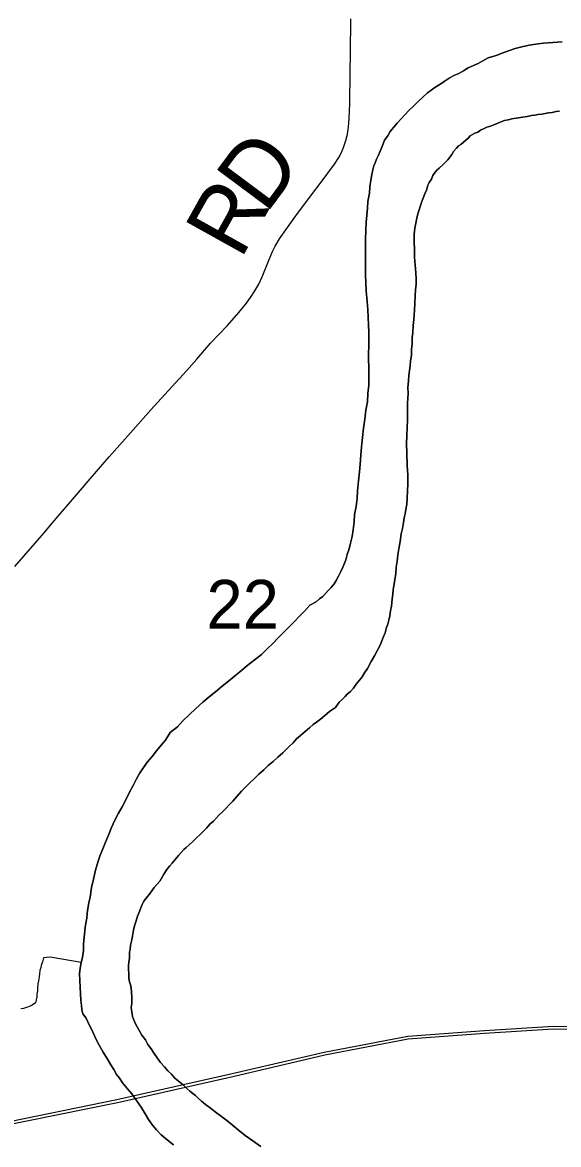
# Model space of a CAD drawing. Extents: x 2.4 to 73.1, y 4.5 to 25.6.
# Drawn here: x 32.1816 to 32.412, y 22.6405 to 23.1226 of the extents above; entities that cross this region are included whole.
import ezdxf

# ---------------------------------------------------------------- set-up
doc = ezdxf.new("R2010")
doc.units = 0
for name, color, linetype in [('GM_X_Major_River', 7, 'Continuous'), ('GM_X_Minor_River', 7, 'Continuous'), ('GM_X_Rail_Line', 7, 'Continuous'), ('GM_X_Section_Text', 7, 'Continuous'), ('GM_X_Township_Road', 7, 'Continuous'), ('GM_X_Township_Road_Text', 7, 'Continuous')]:
    doc.layers.add(name, color=color, linetype=linetype)

msp = doc.modelspace()

# ---------------------------------------------------------------- linework, layer by layer
at = {"layer": 'GM_X_Major_River'}
for points in [[(32.41352, 23.11423), (32.40553, 23.1136), (32.40229, 23.11327), (32.39942, 23.11275), (32.39618, 23.11204), (32.39332, 23.11132), (32.39045, 23.11042), (32.38777, 23.10932), (32.38528, 23.10841), (32.38184, 23.10733), (32.37954, 23.10603), (32.37743, 23.10493), (32.37551, 23.10401), (32.37322, 23.10309), (32.3711, 23.1018), (32.36918, 23.10069), (32.36708, 23.09977), (32.36497, 23.09866), (32.36285, 23.09718), (32.36093, 23.09588), (32.35882, 23.09458), (32.35574, 23.09235), (32.35362, 23.09049), (32.35169, 23.08862), (32.34976, 23.08675), (32.34763, 23.08469), (32.34589, 23.08282), (32.34434, 23.08113), (32.3426, 23.07926), (32.34105, 23.07739), (32.33969, 23.0757), (32.33871, 23.07382), (32.33716, 23.07194), (32.33617, 23.0693), (32.33537, 23.06722), (32.33458, 23.06552), (32.3338, 23.06382), (32.3332, 23.06231), (32.33261, 23.06099), (32.3322, 23.05929), (32.33179, 23.05721), (32.33137, 23.05474), (32.33095, 23.0519), (32.33071, 23.04924), (32.33009, 23.04565), (32.32985, 23.0428), (32.32961, 23.03976), (32.32937, 23.03673), (32.32913, 23.03331), (32.32907, 23.02932), (32.32901, 23.02533), (32.32902, 23.01431), (32.32915, 23.0107), (32.32929, 23.00728), (32.32979, 23.00271), (32.33011, 22.99929), (32.33025, 22.99587), (32.33039, 22.99263), (32.33053, 22.9894), (32.33048, 22.98636), (32.33043, 22.98332), (32.33039, 22.98047), (32.33034, 22.97763), (32.33049, 22.97458), (32.33043, 22.97116), (32.33055, 22.96679), (32.33012, 22.96319), (32.32987, 22.95958), (32.32924, 22.95598), (32.3288, 22.95219), (32.32817, 22.94821), (32.32773, 22.94423), (32.32728, 22.94025), (32.32703, 22.93664), (32.32678, 22.93284), (32.32654, 22.92943), (32.3261, 22.92563), (32.32565, 22.92127), (32.32541, 22.91805), (32.32498, 22.91463), (32.32435, 22.91122), (32.32411, 22.908), (32.32368, 22.90458), (32.32325, 22.90174), (32.32264, 22.8989), (32.32203, 22.89644), (32.32123, 22.89398), (32.32062, 22.89171), (32.31943, 22.88888), (32.31845, 22.88662), (32.31747, 22.88473), (32.31649, 22.88285), (32.31551, 22.88134), (32.31435, 22.87984), (32.313, 22.87853), (32.31183, 22.87722), (32.31067, 22.87591)], [(32.31067, 22.87591), (32.31183, 22.87722), (32.313, 22.87853), (32.31435, 22.87984), (32.31551, 22.88134), (32.31649, 22.88285), (32.31747, 22.88473), (32.31845, 22.88662), (32.31943, 22.88888), (32.32062, 22.89171), (32.32123, 22.89398), (32.32203, 22.89644), (32.32264, 22.8989), (32.32325, 22.90174), (32.32368, 22.90458), (32.32411, 22.908), (32.32435, 22.91122), (32.32498, 22.91463), (32.32541, 22.91805), (32.32565, 22.92127), (32.3261, 22.92563), (32.32654, 22.92943), (32.32678, 22.93284), (32.32703, 22.93664), (32.32728, 22.94025), (32.32773, 22.94423), (32.32817, 22.94821), (32.3288, 22.95219), (32.32924, 22.95598), (32.32987, 22.95958), (32.33012, 22.96319), (32.33055, 22.96679), (32.33043, 22.97116), (32.33049, 22.97458), (32.33034, 22.97763), (32.33039, 22.98047), (32.33043, 22.98332), (32.33048, 22.98636), (32.33053, 22.9894), (32.33039, 22.99263), (32.33025, 22.99587), (32.33011, 22.99929), (32.32979, 23.00271), (32.32929, 23.00728), (32.32915, 23.0107), (32.32902, 23.01431), (32.32901, 23.02533), (32.32907, 23.02932), (32.32913, 23.03331), (32.32937, 23.03673), (32.32961, 23.03976), (32.32985, 23.0428), (32.33009, 23.04565), (32.33071, 23.04924), (32.33095, 23.0519), (32.33137, 23.05474), (32.33179, 23.05721), (32.3322, 23.05929), (32.33261, 23.06099), (32.3332, 23.06231), (32.3338, 23.06382), (32.33458, 23.06552), (32.33537, 23.06722), (32.33617, 23.0693), (32.33716, 23.07194), (32.33871, 23.07382), (32.33969, 23.0757), (32.34105, 23.07739), (32.3426, 23.07926), (32.34434, 23.08113), (32.34589, 23.08282), (32.34763, 23.08469), (32.34976, 23.08675), (32.35169, 23.08862), (32.35362, 23.09049), (32.35574, 23.09235), (32.35882, 23.09458), (32.36093, 23.09588), (32.36285, 23.09718), (32.36497, 23.09866), (32.36708, 23.09977), (32.36918, 23.10069), (32.3711, 23.1018), (32.37322, 23.10309), (32.37551, 23.10401), (32.37743, 23.10493), (32.37954, 23.10603), (32.38184, 23.10733), (32.38528, 23.10841), (32.38777, 23.10932), (32.39045, 23.11042), (32.39332, 23.11132), (32.39618, 23.11204), (32.39942, 23.11275), (32.40229, 23.11327), (32.40553, 23.1136), (32.41352, 23.11423)], [(32.34683, 22.93766), (32.3467, 22.94146), (32.34676, 22.94507), (32.347, 22.94848), (32.34705, 22.95171), (32.34709, 22.95437), (32.34713, 22.95665), (32.34717, 22.95893), (32.3472, 22.96102), (32.34742, 22.96329), (32.34727, 22.96558), (32.34751, 22.96861), (32.34773, 22.97089), (32.34796, 22.97298), (32.34818, 22.97506), (32.3484, 22.97715), (32.34882, 22.97961), (32.34886, 22.98208), (32.34909, 22.98455), (32.34913, 22.98702), (32.34936, 22.98948), (32.34959, 22.99233), (32.34983, 22.99499), (32.35008, 22.99897), (32.35032, 23.00201), (32.35037, 23.00505), (32.3506, 23.0077), (32.35083, 23.01017), (32.35086, 23.01245), (32.35071, 23.01492), (32.35039, 23.01834), (32.35006, 23.02177), (32.35003, 23.03165), (32.35025, 23.03412), (32.35067, 23.03639), (32.35108, 23.03847), (32.3515, 23.04036), (32.35229, 23.04244), (32.35289, 23.04433), (32.35329, 23.04566), (32.35369, 23.04679), (32.35408, 23.04773), (32.35448, 23.04906), (32.35527, 23.05038), (32.35587, 23.05264), (32.35646, 23.05378), (32.35744, 23.05528), (32.35803, 23.05679), (32.35862, 23.05773), (32.35978, 23.05904), (32.36074, 23.05998), (32.36248, 23.06147), (32.36441, 23.06353), (32.36616, 23.06578), (32.36694, 23.0671), (32.36811, 23.0686), (32.36907, 23.06953), (32.37003, 23.07009), (32.371, 23.07102), (32.37196, 23.07177), (32.37312, 23.07289), (32.37408, 23.07382), (32.37505, 23.07438), (32.376, 23.07493), (32.37734, 23.07548), (32.3785, 23.07622), (32.38003, 23.07696), (32.38118, 23.07751), (32.38271, 23.07806), (32.38424, 23.0786), (32.38769, 23.08007), (32.38883, 23.08043), (32.39036, 23.08078), (32.39189, 23.08114), (32.3938, 23.08149), (32.39665, 23.08182), (32.39856, 23.08217), (32.40047, 23.08252), (32.4018, 23.08269), (32.40333, 23.08305), (32.40485, 23.08321), (32.40771, 23.08374), (32.40924, 23.0839), (32.41096, 23.08426), (32.41248, 23.08442)], [(32.41248, 23.08442), (32.41096, 23.08426), (32.40924, 23.0839), (32.40771, 23.08374), (32.40485, 23.08321), (32.40333, 23.08305), (32.4018, 23.08269), (32.40047, 23.08252), (32.39856, 23.08217), (32.39665, 23.08182), (32.3938, 23.08149), (32.39189, 23.08114), (32.39036, 23.08078), (32.38883, 23.08043), (32.38769, 23.08007), (32.38424, 23.0786), (32.38271, 23.07806), (32.38118, 23.07751), (32.38003, 23.07696), (32.3785, 23.07622), (32.37734, 23.07548), (32.376, 23.07493), (32.37505, 23.07438), (32.37408, 23.07382), (32.37312, 23.07289), (32.37196, 23.07177), (32.371, 23.07102), (32.37003, 23.07009), (32.36907, 23.06953), (32.36811, 23.0686), (32.36694, 23.0671), (32.36616, 23.06578), (32.36441, 23.06353), (32.36248, 23.06147), (32.36074, 23.05998), (32.35978, 23.05904), (32.35862, 23.05773), (32.35803, 23.05679), (32.35744, 23.05528), (32.35646, 23.05378), (32.35587, 23.05264), (32.35527, 23.05038), (32.35448, 23.04906), (32.35408, 23.04773), (32.35369, 23.04679), (32.35329, 23.04566), (32.35289, 23.04433), (32.35229, 23.04244), (32.3515, 23.04036), (32.35108, 23.03847), (32.35067, 23.03639), (32.35025, 23.03412), (32.35003, 23.03165), (32.35006, 23.02177), (32.35039, 23.01834), (32.35071, 23.01492), (32.35086, 23.01245), (32.35083, 23.01017), (32.3506, 23.0077), (32.35037, 23.00505), (32.35032, 23.00201), (32.35008, 22.99897), (32.34983, 22.99499), (32.34959, 22.99233), (32.34936, 22.98948), (32.34913, 22.98702), (32.34909, 22.98455), (32.34886, 22.98208), (32.34882, 22.97961), (32.3484, 22.97715), (32.34818, 22.97506), (32.34796, 22.97298), (32.34773, 22.97089), (32.34751, 22.96861), (32.34727, 22.96558), (32.34742, 22.96329), (32.3472, 22.96102), (32.34717, 22.95893), (32.34713, 22.95665), (32.34709, 22.95437), (32.34705, 22.95171), (32.347, 22.94848), (32.34676, 22.94507), (32.3467, 22.94146), (32.34683, 22.93766)], [(32.2293, 22.73261), (32.22971, 22.7345), (32.2305, 22.73658), (32.2311, 22.73866), (32.23189, 22.74055), (32.23249, 22.74225), (32.23308, 22.74357), (32.23367, 22.7447), (32.23465, 22.74621), (32.2362, 22.74808), (32.23814, 22.7509), (32.24066, 22.75371), (32.24242, 22.75672), (32.24359, 22.75861), (32.24475, 22.76011), (32.24592, 22.76142), (32.24727, 22.76292), (32.24863, 22.76461), (32.24979, 22.76592), (32.25095, 22.76723), (32.25192, 22.76816), (32.25327, 22.76928), (32.25462, 22.77059), (32.25655, 22.77246), (32.2579, 22.77358), (32.25944, 22.77507), (32.2608, 22.77657), (32.26215, 22.77807), (32.2637, 22.77938), (32.26505, 22.78088), (32.26621, 22.78219), (32.26756, 22.78349), (32.27201, 22.78799), (32.27395, 22.79023), (32.27569, 22.7923), (32.27762, 22.79417), (32.27936, 22.79585), (32.28129, 22.79772), (32.28322, 22.79959), (32.28534, 22.80145), (32.28728, 22.80332), (32.28939, 22.805), (32.29133, 22.80687), (32.29345, 22.80873), (32.29615, 22.81135), (32.29789, 22.81303), (32.29944, 22.81472), (32.30117, 22.81621), (32.3031, 22.81789), (32.30503, 22.81957), (32.30657, 22.82088), (32.30792, 22.82199), (32.30965, 22.8233), (32.31158, 22.82479), (32.31351, 22.82647), (32.3162, 22.82832), (32.31775, 22.83058), (32.31911, 22.83189), (32.32026, 22.83301), (32.32123, 22.83394), (32.32258, 22.83506), (32.32393, 22.83656), (32.3251, 22.83825), (32.32646, 22.83994), (32.32763, 22.84144), (32.3286, 22.84314), (32.32996, 22.84502), (32.33153, 22.84803), (32.3329, 22.85048), (32.33427, 22.85293), (32.33545, 22.85538), (32.33644, 22.85802), (32.33743, 22.86029), (32.33804, 22.86256), (32.33863, 22.86407), (32.33904, 22.86577), (32.33945, 22.86766), (32.33986, 22.86975), (32.34028, 22.87183), (32.34051, 22.87487), (32.34074, 22.87695), (32.34096, 22.87885), (32.34202, 22.88586), (32.34225, 22.88852), (32.34267, 22.89117), (32.34291, 22.89383), (32.34333, 22.89648), (32.34395, 22.89951), (32.34438, 22.90293), (32.34499, 22.9052), (32.34541, 22.90766), (32.34563, 22.90975), (32.34604, 22.91145), (32.34645, 22.91334), (32.34686, 22.91562), (32.3469, 22.91827), (32.34714, 22.92112), (32.34719, 22.92454), (32.34725, 22.92815), (32.34693, 22.93214), (32.34683, 22.93766)], [(32.34683, 22.93766), (32.34693, 22.93214), (32.34725, 22.92815), (32.34719, 22.92454), (32.34714, 22.92112), (32.3469, 22.91827), (32.34686, 22.91562), (32.34645, 22.91334), (32.34604, 22.91145), (32.34563, 22.90975), (32.34541, 22.90766), (32.34499, 22.9052), (32.34438, 22.90293), (32.34395, 22.89951), (32.34333, 22.89648), (32.34291, 22.89383), (32.34267, 22.89117), (32.34225, 22.88852), (32.34202, 22.88586), (32.34096, 22.87885), (32.34074, 22.87695), (32.34051, 22.87487), (32.34028, 22.87183), (32.33986, 22.86975), (32.33945, 22.86766), (32.33904, 22.86577), (32.33863, 22.86407), (32.33804, 22.86256), (32.33743, 22.86029), (32.33644, 22.85802), (32.33545, 22.85538), (32.33427, 22.85293), (32.3329, 22.85048), (32.33153, 22.84803), (32.32996, 22.84502), (32.3286, 22.84314), (32.32763, 22.84144), (32.32646, 22.83994), (32.3251, 22.83825), (32.32393, 22.83656), (32.32258, 22.83506), (32.32123, 22.83394), (32.32026, 22.83301), (32.31911, 22.83189), (32.31775, 22.83058), (32.3162, 22.82832), (32.31351, 22.82647), (32.31158, 22.82479), (32.30965, 22.8233), (32.30792, 22.82199), (32.30657, 22.82088), (32.30503, 22.81957), (32.3031, 22.81789), (32.30117, 22.81621), (32.29944, 22.81472), (32.29789, 22.81303), (32.29615, 22.81135), (32.29345, 22.80873), (32.29133, 22.80687), (32.28939, 22.805), (32.28728, 22.80332), (32.28534, 22.80145), (32.28322, 22.79959), (32.28129, 22.79772), (32.27936, 22.79585), (32.27762, 22.79417), (32.27569, 22.7923), (32.27395, 22.79023), (32.27201, 22.78799), (32.26756, 22.78349), (32.26621, 22.78219), (32.26505, 22.78088), (32.2637, 22.77938), (32.26215, 22.77807), (32.2608, 22.77657), (32.25944, 22.77507), (32.2579, 22.77358), (32.25655, 22.77246), (32.25462, 22.77059), (32.25327, 22.76928), (32.25192, 22.76816), (32.25095, 22.76723), (32.24979, 22.76592), (32.24863, 22.76461), (32.24727, 22.76292), (32.24592, 22.76142), (32.24475, 22.76011), (32.24359, 22.75861), (32.24242, 22.75672), (32.24066, 22.75371), (32.23814, 22.7509), (32.2362, 22.74808), (32.23465, 22.74621), (32.23367, 22.7447), (32.23308, 22.74357), (32.23249, 22.74225), (32.23189, 22.74055), (32.2311, 22.73866), (32.2305, 22.73658), (32.22971, 22.7345), (32.2293, 22.73261)], [(32.31067, 22.87591), (32.30932, 22.87498), (32.30778, 22.87368), (32.3051, 22.8722), (32.30297, 22.86976), (32.2962, 22.86284), (32.29388, 22.8606), (32.29156, 22.85816), (32.28924, 22.85573), (32.28673, 22.85349), (32.28441, 22.85106), (32.28172, 22.84901), (32.27864, 22.84659), (32.27498, 22.84361), (32.27266, 22.84155), (32.27016, 22.8395), (32.26746, 22.83746), (32.26457, 22.83503), (32.26187, 22.8328), (32.25918, 22.83056), (32.25609, 22.82776), (32.2532, 22.82514), (32.25049, 22.82253), (32.24817, 22.8199), (32.24509, 22.81748), (32.24314, 22.81428), (32.2412, 22.81203), (32.23926, 22.80959), (32.23732, 22.80716), (32.23538, 22.80491), (32.23363, 22.80246), (32.23188, 22.79983), (32.23051, 22.79738), (32.22913, 22.79475), (32.22757, 22.79192), (32.22638, 22.78909), (32.22442, 22.78551), (32.22286, 22.78288), (32.22129, 22.77986), (32.21991, 22.77665), (32.21853, 22.77344), (32.21734, 22.77042), (32.21616, 22.76759), (32.21497, 22.76476), (32.21397, 22.76174), (32.21297, 22.75833), (32.21215, 22.75454), (32.21133, 22.75095), (32.21069, 22.74678), (32.21008, 22.74432), (32.20966, 22.74185), (32.20944, 22.73977), (32.20922, 22.73768), (32.2088, 22.7356), (32.20858, 22.7337), (32.2079, 22.72668), (32.20786, 22.72383), (32.20743, 22.7208), (32.20683, 22.71872), (32.20641, 22.71625), (32.20618, 22.71379), (32.20632, 22.71094), (32.20647, 22.70808), (32.20661, 22.70523), (32.20676, 22.70257), (32.20692, 22.70029), (32.20708, 22.69857), (32.20762, 22.69666), (32.20892, 22.69474), (32.21021, 22.69187), (32.21169, 22.68919), (32.21297, 22.68613), (32.21464, 22.68325), (32.2163, 22.68019), (32.21815, 22.67712), (32.21964, 22.67481), (32.22094, 22.6727), (32.22205, 22.6706), (32.22335, 22.66905), (32.22465, 22.66694), (32.2267, 22.66444), (32.22857, 22.66232), (32.23062, 22.65944), (32.23267, 22.65656), (32.23433, 22.65368), (32.23581, 22.65119), (32.23749, 22.64888), (32.23917, 22.64676), (32.24123, 22.64464), (32.24386, 22.64251), (32.24648, 22.64038)], [(32.24648, 22.64038), (32.24386, 22.64251), (32.24123, 22.64464), (32.23917, 22.64676), (32.23749, 22.64888), (32.23581, 22.65119), (32.23433, 22.65368), (32.23267, 22.65656), (32.23062, 22.65944), (32.22857, 22.66232), (32.2267, 22.66444), (32.22465, 22.66694), (32.22335, 22.66905), (32.22205, 22.6706), (32.22094, 22.6727), (32.21964, 22.67481), (32.21815, 22.67712), (32.2163, 22.68019), (32.21464, 22.68325), (32.21297, 22.68613), (32.21169, 22.68919), (32.21021, 22.69187), (32.20892, 22.69474), (32.20762, 22.69666), (32.20708, 22.69857), (32.20692, 22.70029), (32.20676, 22.70257), (32.20661, 22.70523), (32.20647, 22.70808), (32.20632, 22.71094), (32.20618, 22.71379), (32.20641, 22.71625), (32.20683, 22.71872), (32.20743, 22.7208), (32.20786, 22.72383), (32.2079, 22.72668), (32.20858, 22.7337), (32.2088, 22.7356), (32.20922, 22.73768), (32.20944, 22.73977), (32.20966, 22.74185), (32.21008, 22.74432), (32.21069, 22.74678), (32.21133, 22.75095), (32.21215, 22.75454), (32.21297, 22.75833), (32.21397, 22.76174), (32.21497, 22.76476), (32.21616, 22.76759), (32.21734, 22.77042), (32.21853, 22.77344), (32.21991, 22.77665), (32.22129, 22.77986), (32.22286, 22.78288), (32.22442, 22.78551), (32.22638, 22.78909), (32.22757, 22.79192), (32.22913, 22.79475), (32.23051, 22.79738), (32.23188, 22.79983), (32.23363, 22.80246), (32.23538, 22.80491), (32.23732, 22.80716), (32.23926, 22.80959), (32.2412, 22.81203), (32.24314, 22.81428), (32.24509, 22.81748), (32.24817, 22.8199), (32.25049, 22.82253), (32.2532, 22.82514), (32.25609, 22.82776), (32.25918, 22.83056), (32.26187, 22.8328), (32.26457, 22.83503), (32.26746, 22.83746), (32.27016, 22.8395), (32.27266, 22.84155), (32.27498, 22.84361), (32.27864, 22.84659), (32.28172, 22.84901), (32.28441, 22.85106), (32.28673, 22.85349), (32.28924, 22.85573), (32.29156, 22.85816), (32.29388, 22.8606), (32.2962, 22.86284), (32.30297, 22.86976), (32.3051, 22.8722), (32.30778, 22.87368), (32.30932, 22.87498), (32.31067, 22.87591)], [(32.28413, 22.63959), (32.28056, 22.64212), (32.27736, 22.64445), (32.27435, 22.64677), (32.27172, 22.64891), (32.26947, 22.65084), (32.26722, 22.65259), (32.26439, 22.65453), (32.26233, 22.65628), (32.26026, 22.65764), (32.25857, 22.65918), (32.25707, 22.66035), (32.25595, 22.66151), (32.25482, 22.66247), (32.2535, 22.66345), (32.25219, 22.66461), (32.25088, 22.66596), (32.24919, 22.66731), (32.24713, 22.66906), (32.24563, 22.67079), (32.24413, 22.67215), (32.24264, 22.67388), (32.24096, 22.67581), (32.23946, 22.67773), (32.23816, 22.67965), (32.23686, 22.68157), (32.23556, 22.68349), (32.23445, 22.68541), (32.23296, 22.68752), (32.23167, 22.68982), (32.23018, 22.69232), (32.22927, 22.69442), (32.2289, 22.69557), (32.22839, 22.69938), (32.22861, 22.70108), (32.22865, 22.70355), (32.2285, 22.70621), (32.22816, 22.70869), (32.22762, 22.71041), (32.22726, 22.71193), (32.22729, 22.71402), (32.22713, 22.71574), (32.22715, 22.71725), (32.22737, 22.71896), (32.22758, 22.72048), (32.22761, 22.722), (32.22763, 22.72314), (32.22783, 22.72427), (32.22805, 22.72617), (32.22846, 22.72788), (32.22887, 22.72996), (32.2293, 22.73261)], [(32.2293, 22.73261), (32.22887, 22.72996), (32.22846, 22.72788), (32.22805, 22.72617), (32.22783, 22.72427), (32.22763, 22.72314), (32.22761, 22.722), (32.22758, 22.72048), (32.22737, 22.71896), (32.22715, 22.71725), (32.22713, 22.71574), (32.22729, 22.71402), (32.22726, 22.71193), (32.22762, 22.71041), (32.22816, 22.70869), (32.2285, 22.70621), (32.22865, 22.70355), (32.22861, 22.70108), (32.22839, 22.69938), (32.2289, 22.69557), (32.22927, 22.69442), (32.23018, 22.69232), (32.23167, 22.68982), (32.23296, 22.68752), (32.23445, 22.68541), (32.23556, 22.68349), (32.23686, 22.68157), (32.23816, 22.67965), (32.23946, 22.67773), (32.24096, 22.67581), (32.24264, 22.67388), (32.24413, 22.67215), (32.24563, 22.67079), (32.24713, 22.66906), (32.24919, 22.66731), (32.25088, 22.66596), (32.25219, 22.66461), (32.2535, 22.66345), (32.25482, 22.66247), (32.25595, 22.66151), (32.25707, 22.66035), (32.25857, 22.65918), (32.26026, 22.65764), (32.26233, 22.65628), (32.26439, 22.65453), (32.26722, 22.65259), (32.26947, 22.65084), (32.27172, 22.64891), (32.27435, 22.64677), (32.27736, 22.64445), (32.28056, 22.64212), (32.28413, 22.63959)]]:
    msp.add_lwpolyline(points, dxfattribs=at)
at = {"layer": 'GM_X_Minor_River'}
msp.add_lwpolyline([(32.20683, 22.71872), (32.19431, 22.72082), (32.19317, 22.72102), (32.19203, 22.72085), (32.19069, 22.72068), (32.19028, 22.71898), (32.18969, 22.71747), (32.18949, 22.71652), (32.18908, 22.7152), (32.18887, 22.71387), (32.18885, 22.71254), (32.18844, 22.71084), (32.18823, 22.70951), (32.18801, 22.70762), (32.188, 22.70648), (32.18778, 22.70515), (32.18777, 22.70401), (32.18756, 22.70268), (32.18715, 22.70136), (32.18581, 22.70043), (32.18485, 22.69988), (32.18332, 22.69933), (32.18198, 22.69897), (32.18084, 22.6988)], dxfattribs=at)
at = {"layer": 'GM_X_Rail_Line'}
for points in [[(31.29105, 22.76875), (31.49712, 22.75085), (31.54041, 22.74647), (31.64982, 22.72625), (31.79221, 22.70129), (32.02416, 22.65674), (32.04576, 22.65304), (32.06615, 22.65056), (32.08533, 22.64809), (32.10319, 22.64562), (32.11916, 22.64562), (32.14446, 22.64686), (32.17035, 22.64932), (32.22223, 22.65983), (32.27169, 22.67096), (32.3113, 22.68025), (32.34727, 22.68707), (32.38013, 22.68955), (32.40988, 22.69141), (32.44028, 22.69079)], [(31.29095, 22.76752), (31.4964, 22.74931), (31.54023, 22.74524), (31.64958, 22.72494), (31.79198, 22.70007), (32.02393, 22.65552), (32.04558, 22.65181), (32.06599, 22.64933), (32.08517, 22.64686), (32.10311, 22.64438), (32.11919, 22.64438), (32.14455, 22.64562), (32.17053, 22.64809), (32.22249, 22.65861), (32.27197, 22.66975), (32.31156, 22.67903), (32.34743, 22.68584), (32.38022, 22.68831), (32.40991, 22.69017), (32.44022, 22.68955)]]:
    msp.add_lwpolyline(points, dxfattribs=at)
at = {"layer": 'GM_X_Township_Road'}
msp.add_lwpolyline([(32.17829, 22.88883), (32.19098, 22.90329), (32.1943, 22.9074), (32.20563, 22.92062), (32.21077, 22.92644), (32.21884, 22.9359), (32.22917, 22.9475), (32.23682, 22.95609), (32.24578, 22.96601), (32.2523, 22.97309), (32.25662, 22.97796), (32.26249, 22.98481), (32.26955, 22.99227), (32.27368, 22.99688), (32.27745, 23.0014), (32.27968, 23.00435), (32.28153, 23.00719), (32.28319, 23.01013), (32.28462, 23.0132), (32.28766, 23.02068), (32.28912, 23.02414), (32.29023, 23.02638), (32.29213, 23.02962), (32.29405, 23.03248), (32.29916, 23.03954), (32.30589, 23.04848), (32.31003, 23.05393), (32.31572, 23.06167), (32.31754, 23.06452), (32.31884, 23.06695), (32.31979, 23.0692), (32.32064, 23.07182), (32.32127, 23.07451), (32.32173, 23.07754), (32.32203, 23.08123), (32.32228, 23.08774), (32.32249, 23.10141), (32.32256, 23.10918), (32.32279, 23.12409)], dxfattribs=at)

# ---------------------------------------------------------------- texts
at = {"layer": 'GM_X_Section_Text'}
msp.add_text('22', height=0.020928, rotation=0, dxfattribs=at).set_placement((32.2607, 22.86214))
at = {"layer": 'GM_X_Township_Road_Text'}
for s, rotation, p in [('D', 53.3559, (32.2862, 23.03984)), ('R', 60.8787, (32.27538, 23.02028))]:
    msp.add_text(s, height=0.02841, rotation=rotation, dxfattribs=at).set_placement(p)

doc.saveas('drawing.dxf')
